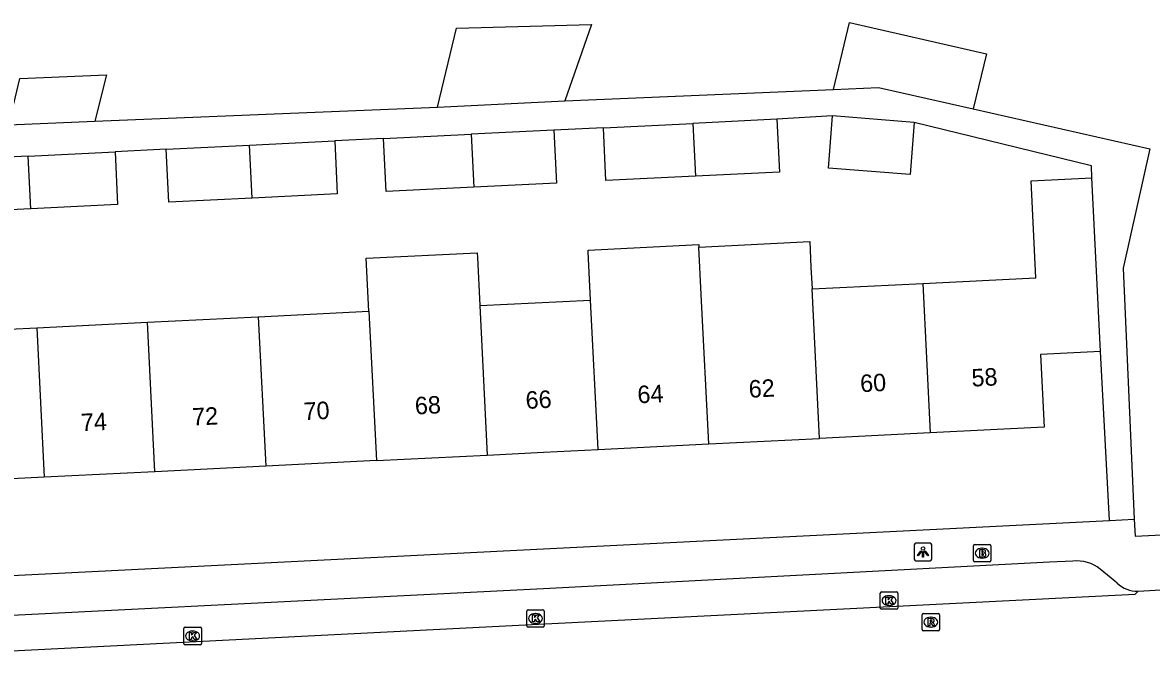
# Model space of a CAD drawing. Extents: x 161084 to 161928, y 385355 to 386522.
# Drawn here: x 161470.2 to 161534.8, y 385753.3 to 385789.6 of the extents above; entities that cross this region are included whole.
import ezdxf

# ---------------------------------------------------------------- set-up
doc = ezdxf.new("R2010")
doc.units = 0
for name, color, linetype in [('IMGEO_Brandkraan', 7, 'Continuous'), ('IMGEO_Kolk', 7, 'Continuous'), ('IMGEO_Lichtpunt', 7, 'Continuous'), ('IMGEO_Pand', 7, 'Continuous'), ('IMGEO_Pand_nummerreeks', 7, 'Continuous'), ('IMGEO_Rijbaan_lokaal_gesloten', 7, 'Continuous'), ('IMGEO_Rioolput', 7, 'Continuous'), ('IMGEO_Voetpad_open', 7, 'Continuous')]:
    doc.layers.add(name, color=color, linetype=linetype)

msp = doc.modelspace()

# ---------------------------------------------------------------- linework, layer by layer
at = {"layer": 'IMGEO_Brandkraan'}
for p, q in [((161524.597, 385758.818), (161524.597, 385759.67)), ((161524.672, 385759.744), (161525.524, 385759.744)), ((161525.598, 385759.67), (161525.598, 385758.818)), ((161525.108, 385758.964), (161525.083, 385758.964)), ((161525.085, 385759.524), (161525.11, 385759.524)), ((161525.524, 385758.744), (161524.672, 385758.744))]:
    msp.add_line(p, q, dxfattribs=at)
for points in [[(161524.597, 385758.818), (161524.597, 385759.67)], [(161524.672, 385759.744), (161525.524, 385759.744)], [(161525.598, 385759.67), (161525.598, 385758.818)], [(161524.945, 385759.444), (161524.945, 385759.044), (161525.158, 385759.044)], [(161525.176, 385759.444), (161524.945, 385759.444)], [(161525.124, 385759.363), (161525.07, 385759.363), (161525.07, 385759.287)], [(161525.07, 385759.287), (161525.123, 385759.287)], [(161525.132, 385759.211), (161525.07, 385759.211), (161525.07, 385759.13)], [(161525.07, 385759.13), (161525.132, 385759.13)], [(161525.524, 385758.744), (161524.672, 385758.744)]]:
    msp.add_lwpolyline(points, dxfattribs=at)
for centre, radius, start, end in [((161524.674, 385759.668), 0.0765, 91.55205, 178.44795), ((161524.674, 385759.668), 0.0765, 91.55205, 178.44795), ((161525.522, 385759.668), 0.0765, 1.55205, 88.44795), ((161525.522, 385759.668), 0.0765, 1.55205, 88.44795), ((161525.125, 385759.325), 0.0379, 267.82845, 90.93552), ((161525.133, 385759.17), 0.0404, 269.87594, 90.50774), ((161525.164, 385759.295), 0.251, 268.66757, 293.53466), ((161525.18, 385759.299), 0.145, 59.4692, 91.53667), ((161525.205, 385759.346), 0.0922, 285.51372, 58.15012), ((161525.21, 385759.154), 0.105, 301.31148, 78.98903), ((161524.674, 385758.82), 0.0765, 181.55205, 268.44795), ((161524.674, 385758.82), 0.0765, 181.55205, 268.44795), ((161525.522, 385758.82), 0.0765, 271.55205, 358.44795), ((161525.522, 385758.82), 0.0765, 271.55205, 358.44795)]:
    msp.add_arc(centre, radius, start, end, dxfattribs=at)
for centre, major_axis, ratio, start_param, end_param in [((161525.084, 385759.244), (-0.387, 0.002), 0.722429, 4.712389, 7.853982), ((161525.109, 385759.244), (-0.39, 0.002), 0.717154, 1.570796, 4.712389)]:
    msp.add_ellipse(centre, major_axis=major_axis, ratio=ratio, start_param=start_param, end_param=end_param, dxfattribs=at)
at = {"layer": 'IMGEO_Kolk'}
for p, q in [((161519.347, 385757.033), (161520.199, 385757.033)), ((161519.272, 385756.107), (161519.272, 385756.959)), ((161519.76, 385756.813), (161519.785, 385756.813)), ((161520.273, 385756.959), (161520.273, 385756.107)), ((161499.049, 385755.084), (161499.049, 385755.936)), ((161499.124, 385756.01), (161499.976, 385756.01)), ((161499.537, 385755.79), (161499.562, 385755.79)), ((161500.05, 385755.936), (161500.05, 385755.084)), ((161520.199, 385756.033), (161519.347, 385756.033)), ((161519.783, 385756.253), (161519.758, 385756.253)), ((161499.56, 385755.23), (161499.535, 385755.23)), ((161479.439, 385754.08), (161479.439, 385754.932)), ((161479.514, 385755.006), (161480.366, 385755.006)), ((161479.927, 385754.786), (161479.952, 385754.786)), ((161480.44, 385754.932), (161480.44, 385754.08)), ((161499.976, 385755.01), (161499.124, 385755.01)), ((161480.366, 385754.006), (161479.514, 385754.006)), ((161479.95, 385754.226), (161479.925, 385754.226))]:
    msp.add_line(p, q, dxfattribs=at)
for points in [[(161519.347, 385757.033), (161520.199, 385757.033)], [(161519.272, 385756.107), (161519.272, 385756.959)], [(161519.593, 385756.733), (161519.716, 385756.733), (161519.716, 385756.582), (161519.846, 385756.733), (161520.01, 385756.733), (161519.864, 385756.582), (161520.017, 385756.333), (161519.865, 385756.333), (161519.78, 385756.497), (161519.716, 385756.43), (161519.716, 385756.333), (161519.593, 385756.333), (161519.593, 385756.733)], [(161520.273, 385756.959), (161520.273, 385756.107)], [(161499.049, 385755.084), (161499.049, 385755.936)], [(161499.124, 385756.01), (161499.976, 385756.01)], [(161499.37, 385755.71), (161499.493, 385755.71), (161499.493, 385755.559), (161499.623, 385755.71), (161499.787, 385755.71), (161499.641, 385755.559), (161499.794, 385755.31), (161499.642, 385755.31), (161499.557, 385755.474), (161499.493, 385755.407), (161499.493, 385755.31), (161499.37, 385755.31), (161499.37, 385755.71)], [(161500.05, 385755.936), (161500.05, 385755.084)], [(161520.199, 385756.033), (161519.347, 385756.033)], [(161479.439, 385754.08), (161479.439, 385754.932)], [(161479.514, 385755.006), (161480.366, 385755.006)], [(161479.76, 385754.706), (161479.883, 385754.706), (161479.883, 385754.555), (161480.013, 385754.706), (161480.177, 385754.706), (161480.031, 385754.555), (161480.184, 385754.306), (161480.032, 385754.306), (161479.947, 385754.47), (161479.883, 385754.403), (161479.883, 385754.306), (161479.76, 385754.306), (161479.76, 385754.706)], [(161480.44, 385754.932), (161480.44, 385754.08)], [(161499.976, 385755.01), (161499.124, 385755.01)], [(161480.366, 385754.006), (161479.514, 385754.006)]]:
    msp.add_lwpolyline(points, dxfattribs=at)
for centre, start, end in [((161519.349, 385756.957), 91.55205, 178.44795), ((161519.349, 385756.957), 91.55205, 178.44795), ((161520.197, 385756.957), 1.55205, 88.44795), ((161520.197, 385756.957), 1.55205, 88.44795), ((161499.126, 385755.934), 91.55205, 178.44795), ((161499.126, 385755.934), 91.55205, 178.44795), ((161499.974, 385755.934), 1.55205, 88.44795), ((161499.974, 385755.934), 1.55205, 88.44795), ((161519.349, 385756.109), 181.55205, 268.44795), ((161519.349, 385756.109), 181.55205, 268.44795), ((161520.197, 385756.109), 271.55205, 358.44795), ((161520.197, 385756.109), 271.55205, 358.44795), ((161499.126, 385755.086), 181.55205, 268.44795), ((161499.126, 385755.086), 181.55205, 268.44795), ((161499.974, 385755.086), 271.55205, 358.44795), ((161499.974, 385755.086), 271.55205, 358.44795), ((161479.516, 385754.93), 91.55205, 178.44795), ((161479.516, 385754.93), 91.55205, 178.44795), ((161480.364, 385754.93), 1.55205, 88.44795), ((161480.364, 385754.93), 1.55205, 88.44795), ((161479.516, 385754.082), 181.55205, 268.44795), ((161479.516, 385754.082), 181.55205, 268.44795), ((161480.364, 385754.082), 271.55205, 358.44795), ((161480.364, 385754.082), 271.55205, 358.44795)]:
    msp.add_arc(centre, 0.0765, start, end, dxfattribs=at)
for centre, major_axis, ratio, start_param, end_param in [((161519.759, 385756.533), (-0.387, 0.002), 0.722429, 4.712389, 7.853982), ((161519.784, 385756.533), (-0.39, 0.002), 0.717154, 1.570796, 4.712389), ((161499.536, 385755.51), (-0.387, 0.002), 0.722429, 4.712389, 7.853982), ((161499.561, 385755.51), (-0.39, 0.002), 0.717154, 1.570796, 4.712389), ((161479.926, 385754.506), (-0.387, 0.002), 0.722429, 4.712389, 7.853982), ((161479.951, 385754.506), (-0.39, 0.002), 0.717154, 1.570796, 4.712389)]:
    msp.add_ellipse(centre, major_axis=major_axis, ratio=ratio, start_param=start_param, end_param=end_param, dxfattribs=at)
at = {"layer": 'IMGEO_Lichtpunt'}
for p, q in [((161521.217, 385759.717), (161521.217, 385758.91)), ((161521.217, 385759.717), (161521.217, 385758.91)), ((161522.119, 385759.812), (161521.311, 385759.812)), ((161522.119, 385759.812), (161521.311, 385759.812)), ((161522.213, 385758.91), (161522.213, 385759.717)), ((161522.213, 385758.91), (161522.213, 385759.717)), ((161521.311, 385758.816), (161522.119, 385758.816)), ((161521.311, 385758.816), (161522.119, 385758.816))]:
    msp.add_line(p, q, dxfattribs=at)
for points in [[(161521.591, 385759.381), (161521.63, 385759.353), (161521.442, 385759.091), (161521.404, 385759.118), (161521.591, 385759.381)], [(161521.693, 385759.333), (161521.74, 385759.333), (161521.74, 385759.011), (161521.693, 385759.011), (161521.693, 385759.333)], [(161521.803, 385759.353), (161521.841, 385759.38), (161522.028, 385759.118), (161521.989, 385759.09), (161521.803, 385759.353)]]:
    msp.add_lwpolyline(points, dxfattribs=at)
msp.add_circle((161521.716, 385759.515), 0.0994, dxfattribs=at)
for centre, start, end in [((161521.311, 385759.717), 90, 180), ((161521.311, 385759.717), 90, 180), ((161522.119, 385759.717), 0, 90), ((161522.119, 385759.717), 0, 90), ((161521.311, 385758.91), 180, 270), ((161521.311, 385758.91), 180, 270), ((161522.119, 385758.91), 270, 0), ((161522.119, 385758.91), 270, 360)]:
    msp.add_arc(centre, 0.0946, start, end, dxfattribs=at)
at = {"layer": 'IMGEO_Pand'}
for points in [[(161493.946, 385784.771), (161495.026, 385789.284), (161502.756, 385789.496), (161501.219, 385785.123)], [(161516.594, 385785.788), (161517.517, 385789.61), (161525.336, 385787.82), (161524.578, 385784.677)], [(161469.426, 385783.757), (161470.049, 385786.415), (161475.02, 385786.62), (161474.347, 385783.96)], [(161516.594, 385785.788), (161519.172, 385785.9), (161524.578, 385784.677)], [(161493.946, 385784.771), (161501.219, 385785.123)], [(161513.355, 385784.08), (161508.542, 385783.843)], [(161513.355, 385784.08), (161513.504, 385781.052), (161508.693, 385780.815)], [(161521.212, 385783.892), (161520.974, 385780.907), (161516.307, 385781.271), (161516.545, 385784.264)], [(161521.212, 385783.892), (161516.545, 385784.264)], [(161469.426, 385783.757), (161474.347, 385783.96)], [(161500.607, 385783.452), (161495.871, 385783.22)], [(161500.607, 385783.452), (161500.755, 385780.425), (161496.023, 385780.192)], [(161503.43, 385783.591), (161508.542, 385783.843)], [(161508.693, 385780.815), (161503.579, 385780.564), (161503.43, 385783.591)], [(161508.542, 385783.843), (161508.693, 385780.815)], [(161483.2, 385782.597), (161488.063, 385782.836)], [(161488.063, 385782.836), (161488.212, 385779.808), (161483.351, 385779.569)], [(161490.859, 385782.973), (161495.871, 385783.22)], [(161496.023, 385780.192), (161491.007, 385779.946), (161490.859, 385782.973)], [(161495.871, 385783.22), (161496.023, 385780.192)], [(161470.529, 385781.973), (161475.502, 385782.218)], [(161475.502, 385782.218), (161475.65, 385779.19), (161470.681, 385778.946)], [(161478.433, 385782.362), (161483.2, 385782.597)], [(161483.351, 385779.569), (161478.581, 385779.334), (161478.433, 385782.362)], [(161483.351, 385779.569), (161483.2, 385782.597)], [(161470.529, 385781.973), (161465.789, 385781.74)], [(161470.681, 385778.946), (161465.937, 385778.713), (161465.789, 385781.74)], [(161470.681, 385778.946), (161470.529, 385781.973)], [(161521.702, 385774.685), (161528.172, 385775.01), (161527.894, 385780.547), (161531.37, 385780.721)], [(161531.868, 385770.786), (161531.618, 385775.78), (161531.37, 385780.721)], [(161508.897, 385776.758), (161515.233, 385777.075), (161515.305, 385775.616), (161515.367, 385774.368)], [(161490.026, 385773.097), (161489.873, 385776.12), (161496.209, 385776.438), (161496.223, 385776.171), (161496.362, 385773.415)], [(161502.697, 385773.732), (161502.559, 385776.488), (161502.554, 385776.589), (161508.889, 385776.906), (161508.897, 385776.758)], [(161509.46, 385765.498), (161509.032, 385774.05), (161508.897, 385776.758)], [(161515.367, 385774.368), (161521.702, 385774.685)], [(161521.702, 385774.685), (161522.13, 385766.134)], [(161515.795, 385765.816), (161515.367, 385774.368)], [(161496.362, 385773.415), (161502.697, 385773.732)], [(161496.362, 385773.415), (161496.79, 385764.863)], [(161503.125, 385765.181), (161502.697, 385773.732)], [(161471.021, 385772.144), (161477.356, 385772.462)], [(161477.356, 385772.462), (161483.691, 385772.779)], [(161477.784, 385763.91), (161477.356, 385772.462)], [(161483.691, 385772.779), (161490.026, 385773.097)], [(161483.691, 385772.779), (161484.119, 385764.228)], [(161490.026, 385773.097), (161490.454, 385764.545)], [(161464.686, 385771.827), (161471.021, 385772.144)], [(161471.021, 385772.144), (161471.449, 385763.592)], [(161531.868, 385770.786), (161528.432, 385770.614), (161528.64, 385766.46), (161522.13, 385766.134)], [(161522.13, 385766.134), (161515.795, 385765.816)], [(161503.125, 385765.181), (161509.46, 385765.498)], [(161509.46, 385765.498), (161515.795, 385765.816)], [(161490.454, 385764.545), (161496.79, 385764.863)], [(161496.79, 385764.863), (161500, 385765.024), (161503.125, 385765.181)], [(161484.119, 385764.228), (161477.784, 385763.91)], [(161490.454, 385764.545), (161484.119, 385764.228)], [(161471.449, 385763.592), (161465.114, 385763.274)], [(161477.784, 385763.91), (161471.449, 385763.592)]]:
    msp.add_lwpolyline(points, dxfattribs=at)
at = {"layer": 'IMGEO_Rijbaan_lokaal_gesloten'}
for points in [[(161534.012, 385757.077), (161559.087, 385758.539), (161575.415, 385759.247), (161583.446, 385759.696), (161587.221, 385759.881), (161588.617, 385759.949)], [(161381.504, 385749.31), (161381.651, 385749.181), (161418.736, 385751.073), (161500.103, 385755.198), (161533.843, 385756.902), (161534.012, 385757.077)]]:
    msp.add_lwpolyline(points, dxfattribs=at)
at = {"layer": 'IMGEO_Rioolput'}
for p, q in [((161521.661, 385754.874), (161521.661, 385755.726)), ((161521.736, 385755.8), (161522.588, 385755.8)), ((161522.662, 385755.726), (161522.662, 385754.874)), ((161522.149, 385755.58), (161522.174, 385755.58)), ((161522.588, 385754.8), (161521.736, 385754.8)), ((161522.172, 385755.02), (161522.147, 385755.02))]:
    msp.add_line(p, q, dxfattribs=at)
for points in [[(161521.661, 385754.874), (161521.661, 385755.726)], [(161521.736, 385755.8), (161522.588, 385755.8)], [(161522.662, 385755.726), (161522.662, 385754.874)], [(161522.25, 385755.498), (161521.998, 385755.5), (161521.998, 385755.1)], [(161521.998, 385755.1), (161522.122, 385755.1), (161522.122, 385755.262), (161522.133, 385755.262)], [(161522.176, 385755.419), (161522.122, 385755.419), (161522.122, 385755.338)], [(161522.122, 385755.338), (161522.174, 385755.338)], [(161522.18, 385755.233), (161522.251, 385755.1), (161522.391, 385755.1), (161522.326, 385755.226)], [(161522.588, 385754.8), (161521.736, 385754.8)]]:
    msp.add_lwpolyline(points, dxfattribs=at)
for centre, radius, start, end in [((161521.738, 385755.724), 0.0765, 91.55205, 178.44795), ((161521.738, 385755.724), 0.0765, 91.55205, 178.44795), ((161522.586, 385755.724), 0.0765, 1.55205, 88.44795), ((161522.586, 385755.724), 0.0765, 1.55205, 88.44795), ((161522.132, 385755.209), 0.0533, 26.02933, 88.69889), ((161522.158, 385755.527), 0.19, 274.7715, 282.96867), ((161522.182, 385755.323), 0.0964, 77.00612, 93.18647), ((161522.196, 385755.38), 0.0378, 276.66336, 79.67722), ((161522.249, 385755.388), 0.109, 350.36119, 89.41601), ((161522.247, 385755.388), 0.112, 277.58423, 350.98172), ((161522.231, 385755.173), 0.108, 29.51342, 73.79051), ((161521.738, 385754.876), 0.0765, 181.55205, 268.44795), ((161521.738, 385754.876), 0.0765, 181.55205, 268.44795), ((161522.586, 385754.876), 0.0765, 271.55205, 358.44795), ((161522.586, 385754.876), 0.0765, 271.55205, 358.44795)]:
    msp.add_arc(centre, radius, start, end, dxfattribs=at)
for centre, major_axis, ratio, start_param, end_param in [((161522.148, 385755.3), (-0.387, 0.002), 0.722429, 4.712389, 7.853982), ((161522.173, 385755.3), (-0.39, 0.002), 0.717154, 1.570796, 4.712389)]:
    msp.add_ellipse(centre, major_axis=major_axis, ratio=ratio, start_param=start_param, end_param=end_param, dxfattribs=at)
at = {"layer": 'IMGEO_Voetpad_open'}
for points in [[(161501.219, 385785.123), (161516.594, 385785.788)], [(161474.347, 385783.96), (161493.946, 385784.771)], [(161516.545, 385784.264), (161513.355, 385784.08)], [(161524.578, 385784.677), (161534.687, 385782.39), (161533.16, 385775.554), (161533.793, 385761.193)], [(161503.43, 385783.591), (161500.607, 385783.452)], [(161531.37, 385780.721), (161531.343, 385781.403), (161521.212, 385783.892)], [(161490.859, 385782.973), (161488.063, 385782.836)], [(161478.433, 385782.362), (161475.502, 385782.218)], [(161532.383, 385761.122), (161531.868, 385770.786)], [(161533.793, 385761.193), (161533.843, 385760.213), (161586.836, 385762.898)], [(161455.526, 385757.261), (161500, 385759.495), (161532.383, 385761.122)], [(161532.383, 385761.122), (161533.793, 385761.193)], [(161530.283, 385758.789), (161528.955, 385758.728), (161500.001, 385757.213), (161458.938, 385755.138), (161455.76, 385754.979), (161454.163, 385754.884), (161450.803, 385754.684), (161418.419, 385752.994), (161384.956, 385751.367)], [(161532.814, 385757.535), (161532.688, 385757.64), (161531.854, 385758.332)]]:
    msp.add_lwpolyline(points, dxfattribs=at)
for centre, radius, start, end in [((161530.515, 385756.658), 2.144, 51.34896, 96.21187), ((161533.949, 385758.707), 1.631, 225.93164, 272.22427)]:
    msp.add_arc(centre, radius, start, end, dxfattribs=at)

# ---------------------------------------------------------------- texts
at = {"layer": 'IMGEO_Pand_nummerreeks'}
for s, rotation, p in [('60', 2.87077, (161518.142, 385768.456)), ('58', 2.87077, (161524.508, 385768.776)), ('64', 2.87052, (161505.405, 385767.818)), ('62', 2.87052, (161511.769, 385768.137)), ('70', 2.87077, (161486.307, 385766.86)), ('68', 2.87052, (161492.674, 385767.179)), ('66', 2.87625, (161499.007, 385767.498)), ('72', 2.87077, (161479.935, 385766.541)), ('74', 2.87077, (161473.571, 385766.222))]:
    msp.add_text(s, height=1, rotation=rotation, dxfattribs=at).set_placement(p)

doc.saveas('drawing.dxf')
